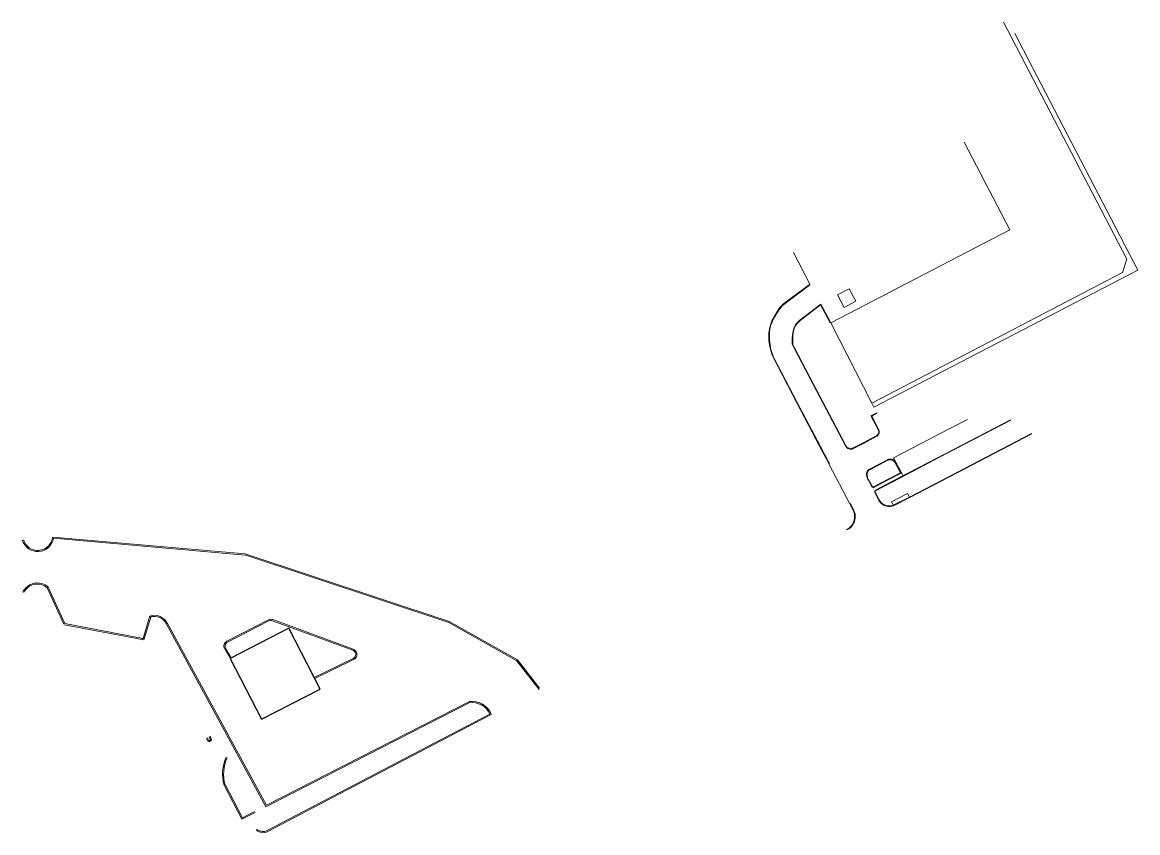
# Model space of a CAD drawing. Extents: x 2361708 to 2370558, y 6977955 to 6991887.
# Drawn here: x 2361708 to 2362699, y 6977955 to 6978674 of the extents above; entities that cross this region are included whole.
import ezdxf

# ---------------------------------------------------------------- set-up
doc = ezdxf.new("R2010")
doc.units = 0
doc.header["$LTSCALE"] = 1.9
for name, color, linetype, lineweight in [('10', 7, 'Continuous', 13), ('11', 7, 'Continuous', 25), ('2', 7, 'Continuous', 25)]:
    doc.layers.add(name, color=color, linetype=linetype, lineweight=lineweight)

msp = doc.modelspace()

# ---------------------------------------------------------------- linework, layer by layer
at = {"layer": '10'}
msp.add_line((2362585.628, 6978490.224), (2362545.116, 6978567.962), dxfattribs=at)
for points in [[(2362462.946, 6978336.358), (2362685.503, 6978452.391), (2362689.369, 6978464.208), (2362579.929, 6978674.474)], [(2362585.628, 6978490.224), (2362426.543, 6978407.66), (2362462.946, 6978336.358)]]:
    msp.add_lwpolyline(points, dxfattribs=at)
at = {"layer": '11', "lineweight": 13}
for p, q in [((2362407.914, 6978441.982), (2362393.529, 6978470.048)), ((2362459.596, 6978268.323), (2362463.396, 6978261.376)), ((2362469.048, 6978250.171), (2362465.242, 6978257.609)), ((2362446.899, 6978241.032), (2362443.916, 6978247.057))]:
    msp.add_line(p, q, dxfattribs=at)
for points in [[(2362462.946, 6978336.358), (2362464.803, 6978332.781), (2362699.124, 6978454.268), (2362589.904, 6978664.638)], [(2362386.131, 6978425.574), (2362407.224, 6978441.464), (2362407.914, 6978441.982)], [(2362386.431, 6978425.174), (2362407.525, 6978441.064), (2362408.214, 6978441.582)], [(2362424.92, 6978282.413), (2362424.369, 6978283.353), (2362416.873, 6978297.584), (2362396.293, 6978336.662), (2362375.608, 6978376.367), (2362374.019, 6978380.04), (2362372.884, 6978383.912), (2362372.116, 6978387.903), (2362371.624, 6978391.931), (2362371.44, 6978395.355), (2362371.557, 6978398.802), (2362372.008, 6978402.208), (2362372.828, 6978405.51), (2362374.285, 6978409.327), (2362376.12, 6978412.987), (2362378.212, 6978416.522), (2362380.443, 6978419.966), (2362381.649, 6978421.546), (2362383.042, 6978422.998), (2362384.556, 6978424.336), (2362386.131, 6978425.574)], [(2362425.352, 6978282.666), (2362424.806, 6978283.597), (2362417.315, 6978297.817), (2362396.736, 6978336.893), (2362376.06, 6978376.582), (2362374.49, 6978380.21), (2362373.371, 6978384.03), (2362372.61, 6978387.981), (2362372.123, 6978391.975), (2362371.94, 6978395.36), (2362372.056, 6978398.761), (2362372.5, 6978402.115), (2362373.306, 6978405.36), (2362374.743, 6978409.126), (2362376.559, 6978412.747), (2362378.637, 6978416.259), (2362380.852, 6978419.678), (2362382.03, 6978421.221), (2362383.388, 6978422.637), (2362384.877, 6978423.951), (2362386.44, 6978425.18)], [(2362399.106, 6978409.897), (2362417.624, 6978424.291), (2362426.543, 6978407.66)], [(2362399.412, 6978409.503), (2362417.463, 6978423.533), (2362426.102, 6978407.423)], [(2362439.567, 6978298.444), (2362413.748, 6978347.208), (2362393.896, 6978385.036), (2362393.286, 6978386.225), (2362392.729, 6978387.481), (2362392.317, 6978388.81), (2362392.158, 6978390.186), (2362392.213, 6978393.529), (2362392.449, 6978396.861), (2362392.96, 6978400.153), (2362393.843, 6978403.36), (2362394.754, 6978405.27), (2362396.012, 6978406.999), (2362397.498, 6978408.539), (2362399.09, 6978409.885)], [(2362440.009, 6978298.678), (2362414.191, 6978347.441), (2362394.34, 6978385.267), (2362393.737, 6978386.441), (2362393.198, 6978387.657), (2362392.809, 6978388.914), (2362392.658, 6978390.211), (2362392.713, 6978393.507), (2362392.947, 6978396.804), (2362393.45, 6978400.048), (2362394.313, 6978403.185), (2362395.186, 6978405.013), (2362396.396, 6978406.676), (2362397.84, 6978408.174), (2362399.412, 6978409.503)], [(2362467.406, 6978327.723), (2362462.199, 6978325.024), (2362468.821, 6978312.211), (2362469.032, 6978311.656), (2362469.131, 6978311.056), (2362469.132, 6978310.442), (2362469.047, 6978309.845), (2362468.873, 6978309.33), (2362468.604, 6978308.852), (2362468.273, 6978308.405), (2362467.916, 6978307.981), (2362467.653, 6978307.728), (2362467.355, 6978307.513), (2362467.037, 6978307.324), (2362466.714, 6978307.148)], [(2362467.636, 6978327.279), (2362462.872, 6978324.81), (2362469.279, 6978312.415), (2362469.517, 6978311.786), (2362469.631, 6978311.097), (2362469.632, 6978310.407), (2362469.536, 6978309.728), (2362469.332, 6978309.125), (2362469.024, 6978308.58), (2362468.666, 6978308.095), (2362468.282, 6978307.639), (2362467.974, 6978307.343), (2362467.629, 6978307.094), (2362467.284, 6978306.89), (2362466.954, 6978306.709)], [(2362586.102, 6978321.436), (2362529.212, 6978291.823), (2362487.557, 6978270.099), (2362465.495, 6978258.615)], [(2362586.333, 6978320.992), (2362529.443, 6978291.38), (2362487.788, 6978269.655), (2362465.726, 6978258.171)], [(2362547.815, 6978321.733), (2362521.214, 6978307.991), (2362514.871, 6978304.693), (2362482.093, 6978287.607), (2362490.729, 6978271.753)], [(2362466.953, 6978306.709), (2362456.177, 6978300.833), (2362446.671, 6978295.979), (2362446.143, 6978295.721), (2362445.565, 6978295.488), (2362444.938, 6978295.327), (2362444.284, 6978295.294), (2362443.401, 6978295.413), (2362442.549, 6978295.633), (2362441.732, 6978295.96), (2362440.95, 6978296.405), (2362440.459, 6978296.858), (2362440.095, 6978297.398), (2362439.816, 6978297.941), (2362439.561, 6978298.456)], [(2362466.714, 6978307.148), (2362455.944, 6978301.275), (2362446.448, 6978296.426), (2362445.939, 6978296.178), (2362445.409, 6978295.964), (2362444.862, 6978295.824), (2362444.305, 6978295.796), (2362443.497, 6978295.904), (2362442.705, 6978296.109), (2362441.949, 6978296.411), (2362441.247, 6978296.811), (2362440.841, 6978297.185), (2362440.526, 6978297.653), (2362440.262, 6978298.167), (2362440.009, 6978298.678)], [(2362604.772, 6978309.297), (2362538.423, 6978274.779), (2362496.429, 6978252.845), (2362482.006, 6978245.54), (2362480.677, 6978245.092), (2362479.243, 6978244.953), (2362477.773, 6978245.03), (2362476.337, 6978245.228), (2362475.233, 6978245.501), (2362474.176, 6978245.93), (2362473.174, 6978246.484), (2362472.235, 6978247.132), (2362471.42, 6978247.826), (2362470.681, 6978248.614), (2362470.034, 6978249.477), (2362469.493, 6978250.398), (2362465.687, 6978257.836)], [(2362605.003, 6978308.854), (2362538.654, 6978274.335), (2362496.658, 6978252.401), (2362482.199, 6978245.078), (2362480.782, 6978244.599), (2362479.254, 6978244.452), (2362477.726, 6978244.532), (2362476.242, 6978244.737), (2362475.079, 6978245.024), (2362473.961, 6978245.478), (2362472.911, 6978246.059), (2362471.93, 6978246.735), (2362471.074, 6978247.464), (2362470.298, 6978248.292), (2362469.617, 6978249.2), (2362469.062, 6978250.145)], [(2362476.88, 6978286.017), (2362460.817, 6978277.584), (2362460.053, 6978277.047), (2362459.404, 6978276.331), (2362458.896, 6978275.518), (2362458.521, 6978274.648), (2362458.33, 6978273.765), (2362458.31, 6978272.864), (2362458.398, 6978271.986), (2362458.535, 6978271.141), (2362458.751, 6978270.163), (2362459.074, 6978269.025), (2362459.613, 6978267.705), (2362460.302, 6978268.141)], [(2362477.112, 6978285.574), (2362461.078, 6978277.156), (2362460.386, 6978276.67), (2362459.805, 6978276.028), (2362459.34, 6978275.285), (2362459, 6978274.494), (2362458.829, 6978273.706), (2362458.811, 6978272.883), (2362458.894, 6978272.051), (2362459.026, 6978271.235), (2362459.236, 6978270.286), (2362459.548, 6978269.188), (2362459.85, 6978268.447), (2362460.035, 6978268.563), (2362463.834, 6978261.616)], [(2362463.834, 6978261.616), (2362477.398, 6978268.642), (2362488.305, 6978274.288), (2362484.114, 6978282.608), (2362483.675, 6978283.405), (2362483.157, 6978284.165), (2362482.551, 6978284.847), (2362481.849, 6978285.407), (2362481.138, 6978285.745), (2362480.36, 6978285.935), (2362479.548, 6978286.026), (2362478.738, 6978286.064), (2362478.314, 6978286.033), (2362477.899, 6978285.925), (2362477.497, 6978285.764), (2362477.112, 6978285.574)], [(2362464.064, 6978261.172), (2362477.628, 6978268.198), (2362488.974, 6978274.072), (2362484.556, 6978282.842), (2362484.101, 6978283.667), (2362483.552, 6978284.473), (2362482.897, 6978285.211), (2362482.115, 6978285.833), (2362481.307, 6978286.218), (2362480.447, 6978286.428), (2362479.588, 6978286.524), (2362478.732, 6978286.565), (2362478.232, 6978286.528), (2362477.742, 6978286.401), (2362477.293, 6978286.221), (2362476.891, 6978286.023)], [(2362443.468, 6978246.835), (2362431.407, 6978269.813), (2362424.92, 6978282.413)], [(2362496.429, 6978252.845), (2362494.536, 6978255.982), (2362480.318, 6978248.676), (2362482.006, 6978245.54)], [(2362440.507, 6978224.099), (2362442.245, 6978225.029), (2362443.088, 6978225.578), (2362443.854, 6978226.252), (2362444.55, 6978227.01), (2362445.178, 6978227.81), (2362445.773, 6978228.683), (2362446.295, 6978229.604), (2362446.734, 6978230.565), (2362447.081, 6978231.562), (2362447.379, 6978232.727), (2362447.589, 6978233.92), (2362447.695, 6978235.126), (2362447.679, 6978236.332), (2362447.539, 6978237.493), (2362447.282, 6978238.636), (2362446.917, 6978239.746), (2362446.451, 6978240.81), (2362443.468, 6978246.835)], [(2362440.743, 6978223.658), (2362442.5, 6978224.598), (2362443.391, 6978225.179), (2362444.205, 6978225.894), (2362444.931, 6978226.686), (2362445.582, 6978227.514), (2362446.198, 6978228.419), (2362446.741, 6978229.376), (2362447.199, 6978230.379), (2362447.56, 6978231.418), (2362447.868, 6978232.622), (2362448.085, 6978233.855), (2362448.195, 6978235.107), (2362448.179, 6978236.365), (2362448.032, 6978237.578), (2362447.765, 6978238.769), (2362447.384, 6978239.925), (2362446.909, 6978241.01)]]:
    msp.add_lwpolyline(points, dxfattribs=at)
msp.add_lwpolyline([(2362448.855, 6978426.676), (2362438.286, 6978421.136), (2362432.466, 6978432.527), (2362442.94, 6978437.893)], close=True, dxfattribs=at)
at = {"layer": '11'}
msp.add_lwpolyline([(2361920.966, 6978055.427), (2361973.013, 6978082.241), (2361945.163, 6978136.286), (2361893.115, 6978109.461)], close=True, dxfattribs=at)
at = {"layer": '2', "lineweight": 13}
for p, q in [((2361736.055, 6978216.213), (2361906.269, 6978201.339)), ((2361906.039, 6978201.386), (2362087.339, 6978141.393)), ((2361730.592, 6978172.162), (2361745.188, 6978140.013)), ((2361836.308, 6978140.62), (2361924.8, 6977977.72)), ((2361836.988, 6978140.609), (2361837.182, 6978141.091)), ((2361925.213, 6977979.045), (2361837.182, 6978141.091)), ((2361837.182, 6978141.091), (2361925.213, 6977979.045)), ((2361890.175, 6978124.905), (2361926.925, 6978143.731)), ((2361890.637, 6978124.021), (2361927.387, 6978142.847)), ((2362001.92, 6978116.788), (2361930.595, 6978143.038)), ((2362002.258, 6978117.722), (2361930.932, 6978143.973)), ((2362087.158, 6978141.471), (2362147.774, 6978107.291)), ((2361814.371, 6978127.066), (2361815.651, 6978127.082)), ((2361815.011, 6978127.074), (2361815.651, 6978127.082)), ((2361892.933, 6978109.619), (2361888.125, 6978117.958)), ((2361893.807, 6978110.12), (2361888.999, 6978118.459)), ((2361967.658, 6978092.703), (2362002.275, 6978109.432)), ((2361968.09, 6978091.798), (2362002.706, 6978108.527)), ((2362147.481, 6978107.547), (2362167.356, 6978081.92)), ((2361924.8, 6977977.72), (2362106.009, 6978070.288)), ((2361925.213, 6977979.045), (2362105.548, 6978071.172)), ((2361925.213, 6977979.045), (2362105.548, 6978071.172)), ((2361872.07, 6978038.494), (2361872.968, 6978036.325)), ((2361872.955, 6978038.865), (2361873.854, 6978036.697)), ((2361875.681, 6978036.9), (2361874.321, 6978039.963)), ((2361876.556, 6978037.291), (2361875.196, 6978040.354)), ((2361917.078, 6977957.708), (2361916.437, 6977956.99)), ((2361917.078, 6977957.708), (2361916.437, 6977956.99))]:
    msp.add_line(p, q, dxfattribs=at)
for points in [[(2361735.192, 6978217.286), (2361906.347, 6978202.33), (2362087.647, 6978142.337), (2362148.263, 6978108.157), (2362167.65, 6978083.16)], [(2361731.405, 6978172.775), (2361746.093, 6978140.425), (2361815.651, 6978127.082), (2361821.768, 6978147.463)], [(2361745.905, 6978139.452), (2361816.356, 6978125.941), (2361822.732, 6978147.185)], [(2361925.992, 6977956.653), (2361990.413, 6977990.298), (2362061.179, 6978027.436), (2362123.716, 6978060.12)], [(2361926.433, 6977955.799), (2361990.854, 6977989.444), (2362061.62, 6978026.581), (2362124.979, 6978059.697)], [(2361887.568, 6977996.97), (2361903.42, 6977966.743), (2361915.203, 6977972.735)], [(2361887.568, 6977996.97), (2361903.42, 6977966.743), (2361915.203, 6977972.735)], [(2361888.422, 6977997.411), (2361903.833, 6977968.028), (2361914.772, 6977973.59)], [(2361888.422, 6977997.411), (2361903.833, 6977968.028), (2361914.772, 6977973.59)]]:
    msp.add_lwpolyline(points, dxfattribs=at)
for centre, radius, start, end in [((2361722.031, 6978218.618), 14.229, 196.3629, 350.269), ((2361722.031, 6978218.618), 13.229, 196.28367, 354.22164), ((2361721.724, 6978162.206), 14.333, 47.50952, 155.13669), ((2361721.724, 6978162.206), 13.333, 48.30801, 154.56614), ((2361825.639, 6978135.02), 12.823, 24.67401, 108.49423), ((2361825.639, 6978135.02), 11.823, 24.67401, 108.49423), ((2361929.201, 6978139.277), 5, 69.79272, 117.11904), ((2361929.201, 6978139.277), 4, 69.79272, 117.11904), ((2361892.453, 6978120.458), 5, 117.10206, 209.97759), ((2361892.453, 6978120.458), 4, 117.10206, 209.97759), ((2362000.534, 6978113.031), 5, 295.80248, 69.78517), ((2362000.534, 6978113.031), 4, 295.80248, 69.78517), ((2362107.899, 6978052.973), 18.356, 21.48515, 98.49537), ((2362107.899, 6978052.973), 18.356, 23.69283, 98.49537), ((2362107.899, 6978052.973), 17.356, 24.31889, 98.49538), ((2361874.554, 6978037.577), 2.021, 218.27923, 351.88163), ((2361874.554, 6978037.577), 1.061, 218.27923, 351.88163), ((2361921.434, 6978006.739), 35.247, 154.88866, 196.09057), ((2361921.434, 6978006.739), 35.247, 154.88866, 196.09057), ((2361921.434, 6978006.739), 34.287, 154.88866, 196.09057), ((2361921.434, 6978006.739), 34.287, 154.88866, 196.09057), ((2361922.28, 6977963.488), 8.739, 228.03717, 298.37448), ((2361922.28, 6977963.488), 8.739, 228.03717, 298.37448), ((2361922.28, 6977963.488), 7.779, 228.03717, 298.37448), ((2361922.28, 6977963.488), 7.779, 228.03717, 298.37448)]:
    msp.add_arc(centre, radius, start, end, dxfattribs=at)

doc.saveas('drawing.dxf')
